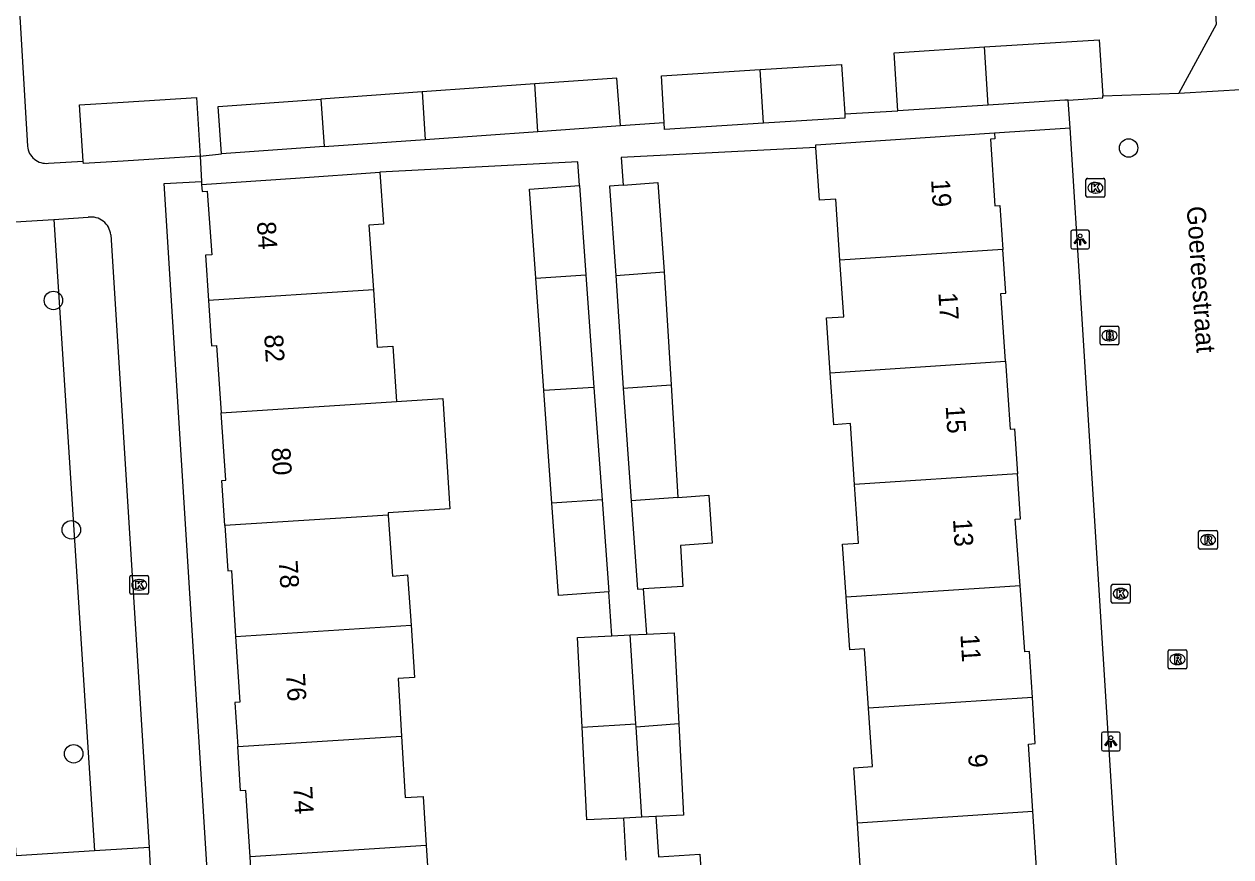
# Model space of a CAD drawing. Extents: x 159689 to 160786, y 387323 to 388339.
# Drawn here: x 160494.7 to 160558.8, y 387885.9 to 387930.1 of the extents above; entities that cross this region are included whole.
import ezdxf

# ---------------------------------------------------------------- set-up
doc = ezdxf.new("R2010")
doc.units = 0
for name, color, linetype in [('IMGEO_Boom', 7, 'Continuous'), ('IMGEO_Brandkraan', 7, 'Continuous'), ('IMGEO_Groenvoorziening', 7, 'Continuous'), ('IMGEO_Kolk', 7, 'Continuous'), ('IMGEO_Lichtpunt', 7, 'Continuous'), ('IMGEO_Openbare_ruimte_label', 7, 'Continuous'), ('IMGEO_Pand', 7, 'Continuous'), ('IMGEO_Pand_nummerreeks', 7, 'Continuous'), ('IMGEO_Rijbaan_lokaal_open', 7, 'Continuous'), ('IMGEO_Rioolput', 7, 'Continuous'), ('IMGEO_Voetpad_open', 7, 'Continuous')]:
    doc.layers.add(name, color=color, linetype=linetype)

msp = doc.modelspace()

# ---------------------------------------------------------------- linework, layer by layer
at = {"layer": 'IMGEO_Boom'}
for centre in [(160553.367, 387923.491), (160496.298, 387915.397), (160497.249, 387903.223), (160497.372, 387891.334)]:
    msp.add_circle(centre, 0.489, dxfattribs=at)
at = {"layer": 'IMGEO_Brandkraan'}
for p, q in [((160551.853, 387913.109), (160551.853, 387913.961)), ((160551.928, 387914.035), (160552.78, 387914.035)), ((160552.341, 387913.815), (160552.366, 387913.815)), ((160552.854, 387913.961), (160552.854, 387913.109)), ((160552.364, 387913.255), (160552.339, 387913.255)), ((160552.78, 387913.035), (160551.928, 387913.035))]:
    msp.add_line(p, q, dxfattribs=at)
for points in [[(160551.853, 387913.109), (160551.853, 387913.961)], [(160551.928, 387914.035), (160552.78, 387914.035)], [(160552.854, 387913.961), (160552.854, 387913.109)], [(160552.201, 387913.735), (160552.201, 387913.335), (160552.414, 387913.335)], [(160552.432, 387913.735), (160552.201, 387913.735)], [(160552.38, 387913.654), (160552.326, 387913.654), (160552.326, 387913.578)], [(160552.326, 387913.578), (160552.379, 387913.578)], [(160552.388, 387913.502), (160552.326, 387913.502), (160552.326, 387913.421)], [(160552.326, 387913.421), (160552.388, 387913.421)], [(160552.78, 387913.035), (160551.928, 387913.035)]]:
    msp.add_lwpolyline(points, dxfattribs=at)
for centre, radius, start, end in [((160551.93, 387913.959), 0.0765, 91.55205, 178.44795), ((160551.93, 387913.959), 0.0765, 91.55205, 178.44795), ((160552.778, 387913.959), 0.0765, 1.55205, 88.44795), ((160552.778, 387913.959), 0.0765, 1.55205, 88.44795), ((160552.381, 387913.616), 0.0379, 267.82845, 90.93552), ((160552.389, 387913.461), 0.0404, 269.87594, 90.50774), ((160552.42, 387913.586), 0.251, 268.66757, 293.53466), ((160552.436, 387913.59), 0.145, 59.4692, 91.53667), ((160552.461, 387913.637), 0.0922, 285.51372, 58.15012), ((160552.466, 387913.445), 0.105, 301.31148, 78.98903), ((160551.93, 387913.111), 0.0765, 181.55205, 268.44795), ((160551.93, 387913.111), 0.0765, 181.55205, 268.44795), ((160552.778, 387913.111), 0.0765, 271.55205, 358.44795), ((160552.778, 387913.111), 0.0765, 271.55205, 358.44795)]:
    msp.add_arc(centre, radius, start, end, dxfattribs=at)
for centre, major_axis, ratio, start_param, end_param in [((160552.34, 387913.535), (-0.387, 0.002), 0.722429, 4.712389, 7.853982), ((160552.365, 387913.535), (-0.39, 0.002), 0.717154, 1.570796, 4.712389)]:
    msp.add_ellipse(centre, major_axis=major_axis, ratio=ratio, start_param=start_param, end_param=end_param, dxfattribs=at)
at = {"layer": 'IMGEO_Groenvoorziening'}
msp.add_lwpolyline([(160496.323, 387919.702), (160498.469, 387886.183)], dxfattribs=at)
at = {"layer": 'IMGEO_Kolk'}
for p, q in [((160551.103, 387920.954), (160551.103, 387921.806)), ((160551.178, 387921.88), (160552.03, 387921.88)), ((160551.591, 387921.66), (160551.616, 387921.66)), ((160552.104, 387921.806), (160552.104, 387920.954)), ((160552.03, 387920.88), (160551.178, 387920.88)), ((160551.614, 387921.1), (160551.589, 387921.1)), ((160500.351, 387899.876), (160500.351, 387900.728)), ((160500.426, 387900.802), (160501.278, 387900.802)), ((160500.839, 387900.582), (160500.864, 387900.582)), ((160501.352, 387900.728), (160501.352, 387899.876)), ((160552.521, 387900.332), (160553.373, 387900.332)), ((160501.278, 387899.802), (160500.426, 387899.802)), ((160500.862, 387900.022), (160500.837, 387900.022)), ((160552.446, 387899.406), (160552.446, 387900.258)), ((160552.934, 387900.112), (160552.959, 387900.112)), ((160553.447, 387900.258), (160553.447, 387899.406)), ((160553.373, 387899.332), (160552.521, 387899.332)), ((160552.957, 387899.552), (160552.932, 387899.552))]:
    msp.add_line(p, q, dxfattribs=at)
for points in [[(160551.103, 387920.954), (160551.103, 387921.806)], [(160551.178, 387921.88), (160552.03, 387921.88)], [(160551.424, 387921.58), (160551.547, 387921.58), (160551.547, 387921.429), (160551.677, 387921.58), (160551.841, 387921.58), (160551.695, 387921.429), (160551.848, 387921.18), (160551.696, 387921.18), (160551.611, 387921.344), (160551.547, 387921.277), (160551.547, 387921.18), (160551.424, 387921.18), (160551.424, 387921.58)], [(160552.104, 387921.806), (160552.104, 387920.954)], [(160552.03, 387920.88), (160551.178, 387920.88)], [(160500.351, 387899.876), (160500.351, 387900.728)], [(160500.426, 387900.802), (160501.278, 387900.802)], [(160500.672, 387900.502), (160500.795, 387900.502), (160500.795, 387900.351), (160500.925, 387900.502), (160501.089, 387900.502), (160500.943, 387900.351), (160501.096, 387900.102), (160500.944, 387900.102), (160500.859, 387900.266), (160500.795, 387900.199), (160500.795, 387900.102), (160500.672, 387900.102), (160500.672, 387900.502)], [(160501.352, 387900.728), (160501.352, 387899.876)], [(160552.521, 387900.332), (160553.373, 387900.332)], [(160501.278, 387899.802), (160500.426, 387899.802)], [(160552.446, 387899.406), (160552.446, 387900.258)], [(160552.767, 387900.032), (160552.89, 387900.032), (160552.89, 387899.881), (160553.02, 387900.032), (160553.184, 387900.032), (160553.038, 387899.881), (160553.191, 387899.632), (160553.039, 387899.632), (160552.954, 387899.796), (160552.89, 387899.729), (160552.89, 387899.632), (160552.767, 387899.632), (160552.767, 387900.032)], [(160553.447, 387900.258), (160553.447, 387899.406)], [(160553.373, 387899.332), (160552.521, 387899.332)]]:
    msp.add_lwpolyline(points, dxfattribs=at)
for centre, start, end in [((160551.18, 387921.804), 91.55205, 178.44795), ((160551.18, 387921.804), 91.55205, 178.44795), ((160552.028, 387921.804), 1.55205, 88.44795), ((160552.028, 387921.804), 1.55205, 88.44795), ((160551.18, 387920.956), 181.55205, 268.44795), ((160551.18, 387920.956), 181.55205, 268.44795), ((160552.028, 387920.956), 271.55205, 358.44795), ((160552.028, 387920.956), 271.55205, 358.44795), ((160500.428, 387900.726), 91.55205, 178.44795), ((160500.428, 387900.726), 91.55205, 178.44795), ((160501.276, 387900.726), 1.55205, 88.44795), ((160501.276, 387900.726), 1.55205, 88.44795), ((160552.523, 387900.256), 91.55205, 178.44795), ((160552.523, 387900.256), 91.55205, 178.44795), ((160553.371, 387900.256), 1.55205, 88.44795), ((160553.371, 387900.256), 1.55205, 88.44795), ((160500.428, 387899.878), 181.55205, 268.44795), ((160500.428, 387899.878), 181.55205, 268.44795), ((160501.276, 387899.878), 271.55205, 358.44795), ((160501.276, 387899.878), 271.55205, 358.44795), ((160552.523, 387899.408), 181.55205, 268.44795), ((160552.523, 387899.408), 181.55205, 268.44795), ((160553.371, 387899.408), 271.55205, 358.44795), ((160553.371, 387899.408), 271.55205, 358.44795)]:
    msp.add_arc(centre, 0.0765, start, end, dxfattribs=at)
for centre, major_axis, ratio, start_param, end_param in [((160551.59, 387921.38), (-0.387, 0.002), 0.722429, 4.712389, 7.853982), ((160551.615, 387921.38), (-0.39, 0.002), 0.717154, 1.570796, 4.712389), ((160500.838, 387900.302), (-0.387, 0.002), 0.722429, 4.712389, 7.853982), ((160500.863, 387900.302), (-0.39, 0.002), 0.717154, 1.570796, 4.712389), ((160552.933, 387899.832), (-0.387, 0.002), 0.722429, 4.712389, 7.853982), ((160552.958, 387899.832), (-0.39, 0.002), 0.717154, 1.570796, 4.712389)]:
    msp.add_ellipse(centre, major_axis=major_axis, ratio=ratio, start_param=start_param, end_param=end_param, dxfattribs=at)
at = {"layer": 'IMGEO_Lichtpunt'}
for p, q in [((160550.295, 387919.032), (160550.295, 387918.225)), ((160550.295, 387919.032), (160550.295, 387918.225)), ((160551.197, 387919.127), (160550.389, 387919.127)), ((160551.197, 387919.127), (160550.389, 387919.127)), ((160551.291, 387918.225), (160551.291, 387919.032)), ((160551.291, 387918.225), (160551.291, 387919.032)), ((160550.389, 387918.131), (160551.197, 387918.131)), ((160550.389, 387918.131), (160551.197, 387918.131)), ((160551.926, 387892.391), (160551.926, 387891.584)), ((160551.926, 387892.391), (160551.926, 387891.584)), ((160552.828, 387892.486), (160552.02, 387892.486)), ((160552.828, 387892.486), (160552.02, 387892.486)), ((160552.922, 387891.584), (160552.922, 387892.391)), ((160552.922, 387891.584), (160552.922, 387892.391)), ((160552.02, 387891.49), (160552.828, 387891.49)), ((160552.02, 387891.49), (160552.828, 387891.49))]:
    msp.add_line(p, q, dxfattribs=at)
for points in [[(160550.669, 387918.696), (160550.708, 387918.668), (160550.52, 387918.406), (160550.482, 387918.433), (160550.669, 387918.696)], [(160550.771, 387918.648), (160550.818, 387918.648), (160550.818, 387918.326), (160550.771, 387918.326), (160550.771, 387918.648)], [(160550.881, 387918.668), (160550.919, 387918.695), (160551.106, 387918.433), (160551.067, 387918.405), (160550.881, 387918.668)], [(160552.3, 387892.055), (160552.339, 387892.027), (160552.151, 387891.765), (160552.113, 387891.792), (160552.3, 387892.055)], [(160552.402, 387892.007), (160552.449, 387892.007), (160552.449, 387891.685), (160552.402, 387891.685), (160552.402, 387892.007)], [(160552.512, 387892.027), (160552.55, 387892.054), (160552.737, 387891.792), (160552.698, 387891.764), (160552.512, 387892.027)]]:
    msp.add_lwpolyline(points, dxfattribs=at)
for centre in [(160550.794, 387918.83), (160552.425, 387892.189)]:
    msp.add_circle(centre, 0.0994, dxfattribs=at)
for centre, start, end in [((160550.389, 387919.032), 90, 180), ((160550.389, 387919.032), 90, 180), ((160551.197, 387919.032), 0, 90), ((160551.197, 387919.032), 0, 90), ((160550.389, 387918.225), 180, 270), ((160550.389, 387918.225), 180, 270), ((160551.197, 387918.225), 270, 0), ((160551.197, 387918.225), 270, 360), ((160552.02, 387892.391), 90, 180), ((160552.02, 387892.391), 90, 180), ((160552.828, 387892.391), 0, 90), ((160552.828, 387892.391), 0, 90), ((160552.02, 387891.584), 180, 270), ((160552.02, 387891.584), 180, 270), ((160552.828, 387891.584), 270, 0), ((160552.828, 387891.584), 270, 360)]:
    msp.add_arc(centre, 0.0946, start, end, dxfattribs=at)
at = {"layer": 'IMGEO_Pand'}
for points in [[(160545.713, 387928.852), (160551.813, 387929.238), (160552.002, 387926.252)], [(160541.111, 387925.472), (160540.916, 387928.548), (160545.713, 387928.852)], [(160545.908, 387925.768), (160545.713, 387928.852)], [(160533.809, 387927.652), (160538.136, 387927.918), (160538.298, 387925.298)], [(160528.717, 387924.85), (160528.565, 387927.329), (160533.809, 387927.652)], [(160533.993, 387924.803), (160533.809, 387927.652)], [(160521.85, 387926.893), (160515.872, 387926.467)], [(160526.389, 387924.685), (160526.209, 387927.204), (160521.85, 387926.893)], [(160522.012, 387924.372), (160521.85, 387926.893)], [(160497.878, 387922.796), (160497.689, 387925.779), (160500, 387925.926), (160503.889, 387926.171), (160504.087, 387923.055)], [(160505.219, 387923.173), (160505.039, 387925.693), (160510.496, 387926.083)], [(160515.872, 387926.467), (160510.496, 387926.083)], [(160510.496, 387926.083), (160510.675, 387923.562)], [(160515.872, 387926.467), (160516.034, 387923.945)], [(160550.165, 387926.037), (160549.977, 387926.025), (160545.908, 387925.768)], [(160550.165, 387926.037), (160552.008, 387926.154), (160552.002, 387926.252)], [(160538.298, 387925.298), (160538.312, 387925.069), (160533.993, 387924.803)], [(160545.908, 387925.768), (160541.111, 387925.472)], [(160522.012, 387924.372), (160526.389, 387924.685)], [(160533.993, 387924.803), (160528.74, 387924.479), (160528.717, 387924.85)], [(160516.034, 387923.945), (160522.012, 387924.372)], [(160536.768, 387923.517), (160536.758, 387923.659), (160541.258, 387923.965), (160546.246, 387924.304)], [(160546.246, 387924.304), (160546.268, 387923.984), (160546.029, 387923.967), (160546.271, 387920.414), (160546.536, 387920.432), (160546.694, 387918.11)], [(160510.675, 387923.562), (160505.219, 387923.173)], [(160510.675, 387923.562), (160516.034, 387923.945)], [(160538.042, 387917.544), (160537.822, 387920.78), (160536.958, 387920.721), (160536.768, 387923.517)], [(160504.087, 387923.055), (160501.91, 387922.918), (160500, 387922.797), (160497.886, 387922.663), (160497.878, 387922.796)], [(160504.161, 387921.555), (160509.15, 387921.894), (160513.629, 387922.199)], [(160513.629, 387922.199), (160513.817, 387919.441), (160513.047, 387919.389), (160513.28, 387915.962)], [(160504.161, 387921.555), (160504.186, 387921.189), (160504.466, 387921.208), (160504.697, 387917.82), (160504.365, 387917.798), (160504.528, 387915.398)], [(160521.901, 387916.585), (160521.561, 387921.304), (160524.219, 387921.495)], [(160524.219, 387921.495), (160524.56, 387916.755)], [(160526.534, 387921.518), (160525.819, 387921.466), (160526.142, 387916.725)], [(160526.534, 387921.518), (160528.381, 387921.652), (160528.722, 387916.912)], [(160546.694, 387918.11), (160538.042, 387917.544)], [(160546.837, 387912.172), (160546.592, 387915.77), (160546.852, 387915.788), (160546.694, 387918.11)], [(160537.532, 387911.564), (160537.334, 387914.475), (160538.247, 387914.537), (160538.042, 387917.544)], [(160521.901, 387916.585), (160524.56, 387916.755)], [(160522.33, 387910.614), (160521.901, 387916.585)], [(160524.56, 387916.755), (160524.99, 387910.784)], [(160526.142, 387916.725), (160528.722, 387916.912)], [(160526.142, 387916.725), (160526.531, 387910.74)], [(160528.722, 387916.912), (160529.078, 387910.925)], [(160513.28, 387915.962), (160504.528, 387915.398)], [(160513.28, 387915.962), (160513.487, 387912.915), (160514.306, 387912.971), (160514.506, 387910.034)], [(160504.528, 387915.398), (160504.692, 387912.994), (160504.958, 387913.012), (160505.202, 387909.435)], [(160537.532, 387911.564), (160546.837, 387912.172)], [(160546.837, 387912.172), (160547.082, 387908.574), (160547.305, 387908.589), (160547.467, 387906.2)], [(160538.825, 387905.635), (160538.606, 387908.864), (160537.72, 387908.804), (160537.532, 387911.564)], [(160524.99, 387910.784), (160522.33, 387910.614)], [(160522.759, 387904.643), (160522.33, 387910.614)], [(160524.99, 387910.784), (160525.419, 387904.813)], [(160526.531, 387910.74), (160529.078, 387910.925)], [(160526.531, 387910.74), (160526.966, 387904.76)], [(160529.078, 387910.925), (160529.433, 387904.939)], [(160505.202, 387909.435), (160514.506, 387910.034)], [(160514.506, 387910.034), (160516.966, 387910.192), (160517.343, 387904.341), (160514.058, 387904.129), (160514.066, 387904.007)], [(160505.393, 387903.448), (160505.23, 387905.847), (160505.445, 387905.862), (160505.202, 387909.435)], [(160547.467, 387906.2), (160538.825, 387905.635)], [(160547.605, 387900.272), (160547.348, 387903.79), (160547.63, 387903.809), (160547.467, 387906.2)], [(160538.37, 387899.668), (160538.18, 387902.461), (160539.037, 387902.519), (160538.825, 387905.635)], [(160525.419, 387904.813), (160522.759, 387904.643)], [(160525.419, 387904.813), (160525.77, 387899.933)], [(160529.433, 387904.939), (160526.966, 387904.76)], [(160529.433, 387904.939), (160531.084, 387905.059), (160531.269, 387902.516), (160529.584, 387902.393), (160529.713, 387900.22), (160527.594, 387900.094)], [(160525.77, 387899.933), (160523.112, 387899.742), (160522.759, 387904.643)], [(160526.966, 387904.76), (160527.307, 387900.077), (160527.594, 387900.094)], [(160514.066, 387904.007), (160505.393, 387903.448)], [(160514.066, 387904.007), (160514.287, 387900.77), (160515.098, 387900.825), (160515.279, 387898.167)], [(160505.393, 387903.448), (160505.556, 387901.048), (160505.753, 387901.061), (160505.968, 387897.568)], [(160538.37, 387899.668), (160547.605, 387900.272)], [(160548.258, 387894.322), (160548.101, 387896.77), (160547.861, 387896.754), (160547.605, 387900.272)], [(160539.557, 387893.753), (160539.343, 387896.909), (160538.562, 387896.856), (160538.37, 387899.668)], [(160505.968, 387897.568), (160515.279, 387898.167)], [(160515.279, 387898.167), (160515.468, 387895.382), (160514.596, 387895.323), (160514.772, 387892.275)], [(160527.771, 387897.683), (160529.248, 387897.757), (160529.491, 387892.919)], [(160505.968, 387897.568), (160506.183, 387894.073), (160505.93, 387894.057), (160506.081, 387891.715)], [(160524.361, 387892.749), (160524.123, 387897.5), (160525.938, 387897.591)], [(160525.938, 387897.591), (160526.913, 387897.64)], [(160526.913, 387897.64), (160527.771, 387897.683)], [(160527.215, 387892.932), (160526.913, 387897.64)], [(160548.258, 387894.322), (160539.557, 387893.753)], [(160548.28, 387888.285), (160548.05, 387891.851), (160548.416, 387891.874), (160548.258, 387894.322)], [(160538.977, 387887.676), (160538.789, 387890.594), (160539.767, 387890.657), (160539.557, 387893.753)], [(160524.361, 387892.749), (160527.215, 387892.932)], [(160526.581, 387887.921), (160524.608, 387887.822), (160524.361, 387892.749)], [(160527.226, 387892.755), (160527.215, 387892.932)], [(160529.491, 387892.919), (160527.226, 387892.755)], [(160527.533, 387887.969), (160527.226, 387892.755)], [(160529.491, 387892.919), (160529.734, 387888.079), (160528.274, 387888.006)], [(160506.081, 387891.715), (160514.772, 387892.275)], [(160514.772, 387892.275), (160514.96, 387889.012), (160515.916, 387889.074), (160516.084, 387886.467)], [(160506.733, 387885.865), (160506.506, 387889.393), (160506.231, 387889.375), (160506.081, 387891.715)], [(160538.977, 387887.676), (160548.28, 387888.285)], [(160548.95, 387882.395), (160548.799, 387884.74), (160548.51, 387884.721), (160548.28, 387888.285)], [(160527.533, 387887.969), (160526.581, 387887.921)], [(160528.274, 387888.006), (160527.533, 387887.969)], [(160540.227, 387881.825), (160540.014, 387885.141), (160539.143, 387885.085), (160538.977, 387887.676)], [(160516.084, 387886.467), (160506.733, 387885.865)], [(160516.084, 387886.467), (160516.276, 387883.488), (160515.333, 387883.427), (160515.53, 387880.363)], [(160506.813, 387879.802), (160506.618, 387882.274), (160506.961, 387882.335), (160506.733, 387885.865)], [(160528.415, 387885.86), (160530.611, 387886.004), (160530.924, 387881.217)]]:
    msp.add_lwpolyline(points, dxfattribs=at)
at = {"layer": 'IMGEO_Rijbaan_lokaal_open'}
for points in [[(160557.443, 387939.332), (160558.021, 387930.043), (160556.034, 387926.398)], [(160556.034, 387926.398), (160563.177, 387926.832)], [(160550.258, 387924.557), (160550.165, 387926.037)], [(160552.002, 387926.252), (160556.034, 387926.398)], [(160553.191, 387878.032), (160550.258, 387924.557)]]:
    msp.add_lwpolyline(points, dxfattribs=at)
at = {"layer": 'IMGEO_Rioolput'}
for p, q in [((160557.084, 387902.264), (160557.084, 387903.116)), ((160557.159, 387903.19), (160558.011, 387903.19)), ((160557.572, 387902.97), (160557.597, 387902.97)), ((160558.085, 387903.116), (160558.085, 387902.264)), ((160557.595, 387902.41), (160557.57, 387902.41)), ((160558.011, 387902.19), (160557.159, 387902.19)), ((160555.461, 387895.922), (160555.461, 387896.774)), ((160555.536, 387896.848), (160556.388, 387896.848)), ((160555.949, 387896.628), (160555.974, 387896.628)), ((160556.462, 387896.774), (160556.462, 387895.922)), ((160556.388, 387895.848), (160555.536, 387895.848)), ((160555.972, 387896.068), (160555.947, 387896.068))]:
    msp.add_line(p, q, dxfattribs=at)
for points in [[(160557.084, 387902.264), (160557.084, 387903.116)], [(160557.159, 387903.19), (160558.011, 387903.19)], [(160557.673, 387902.888), (160557.421, 387902.89), (160557.421, 387902.49)], [(160558.085, 387903.116), (160558.085, 387902.264)], [(160557.421, 387902.49), (160557.545, 387902.49), (160557.545, 387902.652), (160557.556, 387902.652)], [(160557.599, 387902.809), (160557.545, 387902.809), (160557.545, 387902.728)], [(160557.545, 387902.728), (160557.597, 387902.728)], [(160557.603, 387902.623), (160557.674, 387902.49), (160557.814, 387902.49), (160557.749, 387902.616)], [(160558.011, 387902.19), (160557.159, 387902.19)], [(160555.461, 387895.922), (160555.461, 387896.774)], [(160555.536, 387896.848), (160556.388, 387896.848)], [(160556.05, 387896.546), (160555.798, 387896.548), (160555.798, 387896.148)], [(160556.462, 387896.774), (160556.462, 387895.922)], [(160556.388, 387895.848), (160555.536, 387895.848)], [(160555.798, 387896.148), (160555.922, 387896.148), (160555.922, 387896.31), (160555.933, 387896.31)], [(160555.976, 387896.467), (160555.922, 387896.467), (160555.922, 387896.386)], [(160555.922, 387896.386), (160555.974, 387896.386)], [(160555.98, 387896.281), (160556.051, 387896.148), (160556.191, 387896.148), (160556.126, 387896.274)]]:
    msp.add_lwpolyline(points, dxfattribs=at)
for centre, radius, start, end in [((160557.161, 387903.114), 0.0765, 91.55205, 178.44795), ((160557.161, 387903.114), 0.0765, 91.55205, 178.44795), ((160557.672, 387902.778), 0.109, 350.36119, 89.41601), ((160558.009, 387903.114), 0.0765, 1.55205, 88.44795), ((160558.009, 387903.114), 0.0765, 1.55205, 88.44795), ((160557.161, 387902.266), 0.0765, 181.55205, 268.44795), ((160557.161, 387902.266), 0.0765, 181.55205, 268.44795), ((160557.555, 387902.599), 0.0533, 26.02933, 88.69889), ((160557.581, 387902.917), 0.19, 274.7715, 282.96867), ((160557.605, 387902.713), 0.0964, 77.00612, 93.18647), ((160557.619, 387902.77), 0.0378, 276.66336, 79.67722), ((160557.67, 387902.778), 0.112, 277.58423, 350.98172), ((160557.654, 387902.563), 0.108, 29.51342, 73.79051), ((160558.009, 387902.266), 0.0765, 271.55205, 358.44795), ((160558.009, 387902.266), 0.0765, 271.55205, 358.44795), ((160555.538, 387896.772), 0.0765, 91.55205, 178.44795), ((160555.538, 387896.772), 0.0765, 91.55205, 178.44795), ((160556.049, 387896.436), 0.109, 350.36119, 89.41601), ((160556.386, 387896.772), 0.0765, 1.55205, 88.44795), ((160556.386, 387896.772), 0.0765, 1.55205, 88.44795), ((160555.538, 387895.924), 0.0765, 181.55205, 268.44795), ((160555.538, 387895.924), 0.0765, 181.55205, 268.44795), ((160555.932, 387896.257), 0.0533, 26.02933, 88.69889), ((160555.958, 387896.575), 0.19, 274.7715, 282.96867), ((160555.982, 387896.371), 0.0964, 77.00612, 93.18647), ((160555.996, 387896.428), 0.0378, 276.66336, 79.67722), ((160556.047, 387896.436), 0.112, 277.58423, 350.98172), ((160556.031, 387896.221), 0.108, 29.51342, 73.79051), ((160556.386, 387895.924), 0.0765, 271.55205, 358.44795), ((160556.386, 387895.924), 0.0765, 271.55205, 358.44795)]:
    msp.add_arc(centre, radius, start, end, dxfattribs=at)
for centre, major_axis, ratio, start_param, end_param in [((160557.571, 387902.69), (-0.387, 0.002), 0.722429, 4.712389, 7.853982), ((160557.596, 387902.69), (-0.39, 0.002), 0.717154, 1.570796, 4.712389), ((160555.948, 387896.348), (-0.387, 0.002), 0.722429, 4.712389, 7.853982), ((160555.973, 387896.348), (-0.39, 0.002), 0.717154, 1.570796, 4.712389)]:
    msp.add_ellipse(centre, major_axis=major_axis, ratio=ratio, start_param=start_param, end_param=end_param, dxfattribs=at)
at = {"layer": 'IMGEO_Voetpad_open'}
for points in [[(160493.515, 387947.203), (160494.925, 387923.583)], [(160538.298, 387925.298), (160541.111, 387925.472)], [(160526.389, 387924.685), (160528.717, 387924.85)], [(160546.246, 387924.304), (160550.258, 387924.557)], [(160536.768, 387923.517), (160526.44, 387922.983), (160526.534, 387921.518)], [(160496.028, 387922.682), (160497.878, 387922.796)], [(160504.087, 387923.055), (160505.219, 387923.173)], [(160504.087, 387923.055), (160504.153, 387921.717)], [(160524.219, 387921.495), (160524.128, 387922.756), (160513.629, 387922.199)], [(160505.834, 387863.137), (160502.171, 387921.607), (160504.153, 387921.717)], [(160504.153, 387921.717), (160504.161, 387921.555)], [(160493.433, 387919.436), (160494.269, 387919.572), (160496.323, 387919.702)], [(160496.323, 387919.702), (160498.142, 387919.818)], [(160499.339, 387918.879), (160501.375, 387886.366)], [(160498.469, 387886.183), (160494.317, 387885.921), (160492.334, 387917.703)], [(160525.938, 387897.591), (160525.77, 387899.933)], [(160527.594, 387900.094), (160527.771, 387897.683)], [(160526.693, 387885.686), (160526.581, 387887.921)], [(160528.274, 387888.006), (160528.415, 387885.86)], [(160501.375, 387886.366), (160498.469, 387886.183)], [(160501.375, 387886.366), (160501.489, 387884.282)]]:
    msp.add_lwpolyline(points, dxfattribs=at)
for centre, radius, start, end in [((160495.913, 387923.667), 0.992, 184.88169, 276.63008), ((160498.291, 387918.775), 1.053, 5.64635, 98.12804)]:
    msp.add_arc(centre, radius, start, end, dxfattribs=at)

# ---------------------------------------------------------------- texts
at = {"layer": 'IMGEO_Openbare_ruimte_label'}
msp.add_text('Goereestraat', height=1, rotation=273.95504, dxfattribs=at).set_placement((160556.448, 387920.375))
at = {"layer": 'IMGEO_Pand_nummerreeks'}
for s, rotation, p in [('19', 273.68964, (160542.88, 387921.806)), ('84', 273.68869, (160507.096, 387919.562)), ('17', 273.68985, (160543.268, 387915.798)), ('82', 273.68869, (160507.483, 387913.569)), ('15', 273.68985, (160543.656, 387909.789)), ('80', 273.68964, (160507.869, 387907.566)), ('13', 273.68985, (160544.043, 387903.781)), ('78', 273.68869, (160508.256, 387901.569)), ('11', 273.68985, (160544.438, 387897.659)), ('76', 273.68869, (160508.643, 387895.576)), ('9', 273.68985, (160544.847, 387891.305)), ('74', 273.68869, (160509.029, 387889.579))]:
    msp.add_text(s, height=1, rotation=rotation, dxfattribs=at).set_placement(p)

doc.saveas('drawing.dxf')
